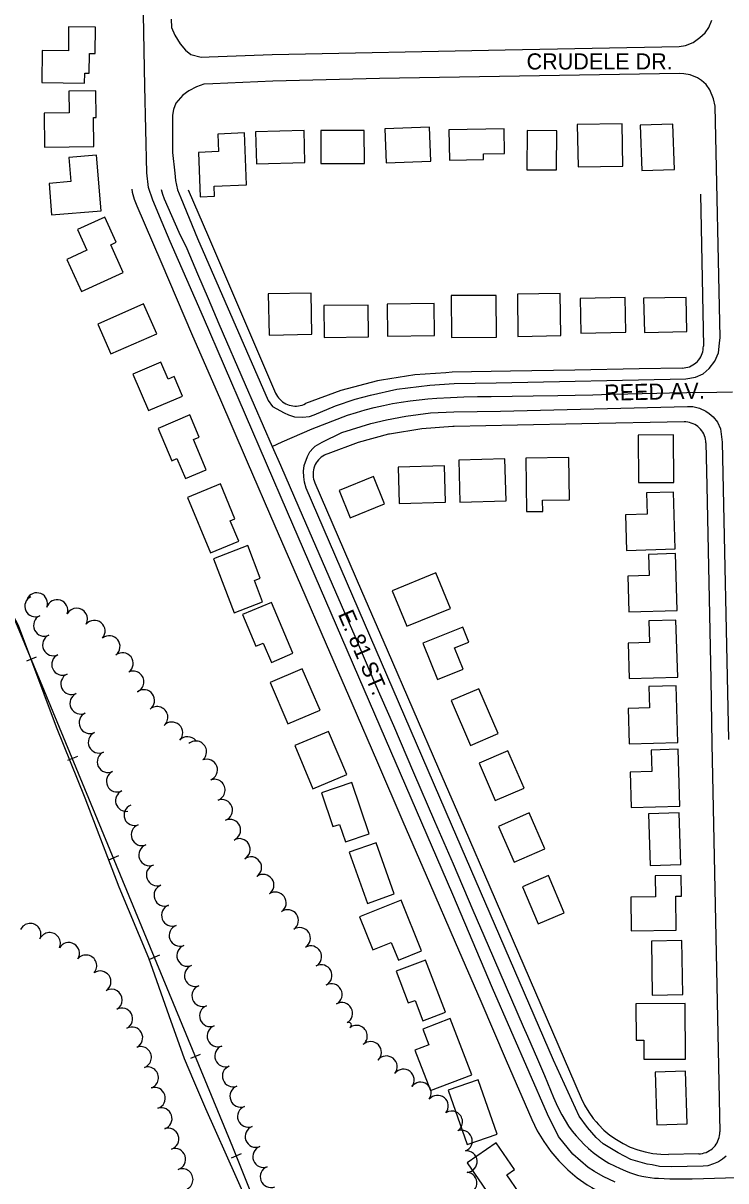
# Model space of a CAD drawing. Extents: x -25029 to 2274964, y -81170 to 687028.
# Drawn here: x -1163 to -509, y -62638 to -61561 of the extents above; entities that cross this region are included whole.
import ezdxf

# ---------------------------------------------------------------- set-up
doc = ezdxf.new("R2010")
doc.units = 0
for name, color, linetype in [('81911BEA - RW_X_Fee_RW', 7, 'Continuous'), ('BLDG', 7, 'Continuous'), ('GE_X_CL_2000', 7, 'Continuous'), ('ROAD', 7, 'Continuous'), ('ROAD-NAME', 7, 'Continuous'), ('RR', 7, 'Continuous'), ('TREES', 7, 'Continuous')]:
    doc.layers.add(name, color=color, linetype=linetype)

msp = doc.modelspace()

# ---------------------------------------------------------------- linework, layer by layer
at = {"layer": '81911BEA - RW_X_Fee_RW'}
for p, q in [((-527.9, -61951.1), (-527.1, -61991.1)), ((-891.8, -61988.1), (-848.3, -62088.6)), ((-534.6, -62612.4), (-562.6, -62613))]:
    msp.add_line(p, q, dxfattribs=at)
for points in [[(-1062.2, -61715), (-1061.7, -61717.7), (-1060, -61724.2), (-1057.6, -61730.6)], [(-1009.7, -61715.5), (-990.8, -61759.4), (-928.3, -61904.6)], [(-532.9, -61719.6), (-532.3, -61751), (-530.3, -61861)], [(-1057.6, -61730.6), (-1035.3, -61782.3), (-1005.6, -61851.5)], [(-1005.6, -61851.5), (-980.7, -61908.8), (-955.6, -61966.6)], [(-550, -61881.4), (-548.2, -61881.3), (-546.5, -61881), (-544.8, -61880.6), (-543.1, -61880.1), (-541.5, -61879.4), (-540, -61878.5), (-538.6, -61877.6), (-537.2, -61876.5), (-535.9, -61875.3), (-534.8, -61874), (-533.7, -61872.6), (-532.8, -61871.1), (-532.1, -61869.5), (-531.4, -61867.9), (-530.9, -61866.2), (-530.6, -61864.5), (-530.4, -61862.8), (-530.3, -61861)], [(-763.9, -61885.3), (-769.9, -61885.7), (-798.9, -61887.6), (-829.8, -61892.7), (-833.6, -61893.3), (-867.6, -61902.3), (-900.5, -61914.4)], [(-550, -61881.4), (-590, -61882.1), (-650, -61883.2), (-709.9, -61884.3), (-763.9, -61885.3)], [(-928.3, -61904.6), (-927.5, -61906.2), (-926.6, -61907.7), (-925.6, -61909.1), (-924.5, -61910.4), (-923.2, -61911.6), (-921.9, -61912.7), (-920.5, -61913.7), (-918.9, -61914.6), (-917.4, -61915.3), (-915.7, -61915.9), (-914, -61916.3), (-912.3, -61916.6), (-910.6, -61916.7), (-908.9, -61916.7), (-907.1, -61916.5), (-905.4, -61916.2), (-903.7, -61915.8), (-902.1, -61915.2), (-900.5, -61914.4)], [(-548.3, -61931.5), (-643.3, -61933.4), (-703.3, -61934.6), (-762.3, -61935.8)], [(-527.9, -61951.1), (-528.1, -61949.3), (-528.3, -61947.6), (-528.7, -61945.9), (-529.3, -61944.3), (-530, -61942.7), (-530.8, -61941.1), (-531.8, -61939.7), (-532.9, -61938.3), (-534.1, -61937.1), (-535.4, -61935.9), (-536.8, -61934.9), (-538.3, -61934), (-539.9, -61933.2), (-541.5, -61932.6), (-543.2, -61932.1), (-544.9, -61931.7), (-546.6, -61931.5), (-548.3, -61931.5)], [(-762.3, -61935.8), (-763.3, -61935.9), (-792.4, -61937.9), (-822.3, -61942.8), (-823.2, -61943), (-851.5, -61950.6), (-879.8, -61961.1)], [(-879.8, -61961.1), (-881.5, -61961.7), (-883, -61962.5), (-884.5, -61963.4), (-885.9, -61964.4), (-887.3, -61965.6), (-888.5, -61966.8), (-889.6, -61968.2), (-890.5, -61969.6), (-891.4, -61971.1), (-892.1, -61972.7), (-892.7, -61974.4), (-893.1, -61976.1), (-893.4, -61977.8), (-893.5, -61979.6), (-893.5, -61981.3), (-893.3, -61983), (-893, -61984.7), (-892.5, -61986.4), (-891.8, -61988.1)], [(-955.6, -61966.6), (-954.8, -61968.5), (-929, -62028.1), (-905.1, -62083.2)], [(-527.1, -61991.1), (-525.9, -62051.1), (-524.7, -62111.1), (-523.5, -62171), (-522.3, -62231), (-521.1, -62291), (-519.9, -62351), (-518.7, -62411), (-517.5, -62471), (-516.3, -62531), (-515, -62592)], [(-905.1, -62083.2), (-881.3, -62138.2), (-857.5, -62193.3), (-833.6, -62248.4), (-809.8, -62303.4), (-785.2, -62360.3), (-761.3, -62415.4), (-737.5, -62470.5), (-713.7, -62525.5), (-689.8, -62580.6)], [(-848.3, -62088.6), (-824.5, -62143.7), (-800.6, -62198.7), (-776.8, -62253.8), (-753, -62308.9), (-729.1, -62363.9), (-643.9, -62560.7)], [(-643.9, -62560.7), (-640.8, -62567.3), (-637, -62573.6), (-632.8, -62579.6), (-630.2, -62582.6), (-628, -62585.2), (-622.8, -62590.3), (-617.2, -62595), (-611.2, -62599.2), (-604.9, -62602.9), (-598.3, -62606.1), (-591.4, -62608.7), (-584.4, -62610.6), (-577.2, -62612), (-569.9, -62612.8), (-562.6, -62613)], [(-689.8, -62580.6), (-684.8, -62591), (-678.9, -62600.9), (-672.2, -62610.3), (-664.7, -62619.1), (-662.6, -62621.2), (-656.5, -62627.2), (-647.7, -62634.7), (-638.3, -62641.3), (-634.1, -62643.8), (-628.3, -62647.1), (-617.9, -62652.1), (-607.1, -62656.2), (-596, -62659.3), (-584.6, -62661.5), (-573.1, -62662.7), (-561.6, -62663)], [(-534.6, -62612.4), (-532.9, -62612.3), (-531.2, -62612), (-529.5, -62611.6), (-527.8, -62611.1), (-526.2, -62610.4), (-524.7, -62609.5), (-523.2, -62608.6), (-521.9, -62607.5), (-520.6, -62606.3), (-519.4, -62605), (-518.4, -62603.6), (-517.5, -62602.1), (-516.7, -62600.5), (-516.1, -62598.9), (-515.6, -62597.2), (-515.3, -62595.5), (-515.1, -62593.8), (-515, -62592)]]:
    msp.add_lwpolyline(points, dxfattribs=at)
at = {"layer": 'BLDG'}
for points in [[(-1106, -61606.9), (-1101.8, -61606.9), (-1101.6, -61588.8), (-1096.2, -61588.8), (-1096, -61564.3), (-1121, -61564), (-1121.2, -61586.3), (-1145.7, -61586), (-1145.9, -61615.8), (-1106.1, -61616.2)], [(-1097.5, -61675.2), (-1097.8, -61648.2), (-1095.3, -61648.2), (-1095.6, -61623.5), (-1120.7, -61623.8), (-1120.5, -61643.8), (-1143.8, -61644.1), (-1143.4, -61675.8)], [(-946, -61691.5), (-901, -61690.1), (-901.9, -61660.3), (-947, -61661.7)], [(-845.8, -61660.3), (-886.3, -61660.5), (-886.2, -61691.2), (-845.7, -61691)], [(-825.6, -61690.5), (-783.9, -61689), (-785.1, -61657.2), (-826.8, -61658.7)], [(-734.9, -61682.2), (-715.2, -61681.8), (-715.8, -61658.7), (-767.2, -61659.9), (-766.5, -61688.1), (-734.8, -61687.4)], [(-667, -61697), (-666.8, -61660.6), (-694.3, -61660.4), (-694.5, -61696.9)], [(-646.8, -61694.2), (-605.2, -61693.5), (-605.9, -61654.2), (-647.6, -61654.9)], [(-557.2, -61696.7), (-558.6, -61654.4), (-589, -61655.3), (-587.7, -61697.7)], [(-982.2, -61663.7), (-981.6, -61680), (-1000, -61680.7), (-998.4, -61722.1), (-985.2, -61721.6), (-985.6, -61712.1), (-955.3, -61710.9), (-957.2, -61662.7)], [(-1120.7, -61685.4), (-1118.9, -61707.9), (-1139.2, -61709.6), (-1136.9, -61738.7), (-1090.8, -61735), (-1094.9, -61683.3)], [(-1081.8, -61766.6), (-1076.6, -61764.2), (-1087.2, -61740.9), (-1112.7, -61752.5), (-1104, -61771.8), (-1122.6, -61780.3), (-1109.1, -61810.1), (-1070.1, -61792.4)], [(-934.4, -61850.7), (-894.6, -61849.9), (-895.4, -61811.6), (-935.2, -61812.4)], [(-702.8, -61851.9), (-662.8, -61851.2), (-663.5, -61812.1), (-703.4, -61812.8)], [(-1081.7, -61868.3), (-1039, -61849.6), (-1051.2, -61821.7), (-1093.9, -61840.5)], [(-883.1, -61852.9), (-841.8, -61852.4), (-842.2, -61822.8), (-883.5, -61823.3)], [(-824.2, -61851.7), (-780.4, -61851.2), (-780.7, -61821.3), (-824.5, -61821.8)], [(-764.8, -61852.9), (-722.8, -61852.8), (-723, -61813.8), (-765, -61813.9)], [(-644.3, -61848.9), (-602.4, -61848), (-603.1, -61815.9), (-645, -61816.8)], [(-585.1, -61848.3), (-545.6, -61847.3), (-546.3, -61815.6), (-585.9, -61816.5)], [(-1015, -61907.4), (-1022.8, -61889.3), (-1028.3, -61891.6), (-1035, -61875.9), (-1061.1, -61887.1), (-1046.5, -61921)], [(-992.9, -61976), (-1004.8, -61947.8), (-999.5, -61945.6), (-1008.2, -61924.9), (-1037.7, -61937.5), (-1024.9, -61967.6), (-1020.2, -61965.6), (-1012.3, -61984.2)], [(-557.9, -61987.8), (-558.1, -61943.6), (-590.9, -61943.7), (-590.7, -61988)], [(-813.3, -62007.4), (-770.3, -62006.3), (-771.2, -61972.4), (-814.2, -61973.5)], [(-756.8, -62006.2), (-713.8, -62004.9), (-714.9, -61965.8), (-757.9, -61967)], [(-694.9, -62015), (-679.8, -62014.8), (-680, -62004.3), (-654.9, -62003.9), (-655.5, -61964.5), (-695.6, -61965.1)], [(-837.1, -61982.4), (-869.1, -61995.3), (-858.9, -62020.6), (-826.9, -62007.7)], [(-962.6, -62042.4), (-970.6, -62023.4), (-966.2, -62021.6), (-979.7, -61989.2), (-1010.2, -62001.9), (-988.8, -62053.3)], [(-583.3, -61997.6), (-582.7, -62017.4), (-602.7, -62018), (-601.7, -62051), (-556.6, -62049.7), (-558.2, -61996.8)], [(-986.2, -62059), (-966.8, -62109.2), (-940.4, -62099), (-948.1, -62078.9), (-942.7, -62076.8), (-954.3, -62046.6)], [(-581.3, -62054.7), (-580.7, -62074.5), (-600.7, -62075.1), (-599.8, -62108.1), (-554.6, -62106.8), (-556.2, -62053.9)], [(-765.6, -62105), (-779.1, -62072), (-819.8, -62088.5), (-806.3, -62121.6)], [(-959.1, -62110.8), (-946.8, -62140.1), (-939.8, -62137.2), (-932.2, -62155.2), (-912.2, -62146.8), (-932.1, -62099.5)], [(-753.8, -62161.5), (-761.8, -62141.7), (-748.6, -62136.3), (-754.2, -62122.4), (-791.2, -62137.3), (-777.6, -62171.1)], [(-580.9, -62116.7), (-580.3, -62136.6), (-600.3, -62137.2), (-599.4, -62170.2), (-554.2, -62168.9), (-555.8, -62116)], [(-933.4, -62173.8), (-916.9, -62212.5), (-887, -62199.7), (-903.5, -62161.1)], [(-580.9, -62177.7), (-580.3, -62197.5), (-600.3, -62198.1), (-599.3, -62231.1), (-554.2, -62229.8), (-555.7, -62176.9)], [(-721.1, -62221.4), (-739.1, -62179.7), (-764.9, -62190.8), (-746.9, -62232.6)], [(-910.5, -62232.7), (-893.7, -62272.9), (-862.2, -62259.6), (-879.1, -62219.5)], [(-697.2, -62272.2), (-712.2, -62237.5), (-738.9, -62249), (-723.9, -62283.8)], [(-578.9, -62236.8), (-578.4, -62256.7), (-598.4, -62257.3), (-597.4, -62290.3), (-552.2, -62289), (-553.8, -62236.1)], [(-885.7, -62276.6), (-875, -62308), (-868.8, -62305.9), (-863.2, -62322.3), (-841.2, -62314.8), (-857.5, -62267)], [(-677.7, -62328.6), (-692.4, -62295.3), (-721, -62307.9), (-706.3, -62341.2)], [(-581.4, -62296), (-579.8, -62344.1), (-551.3, -62343.2), (-552.9, -62295.1)], [(-859.9, -62331.9), (-842.8, -62379.6), (-817.9, -62370.7), (-834.9, -62323)], [(-659.7, -62388.3), (-674.4, -62353.6), (-698.6, -62363.9), (-683.9, -62398.6)], [(-556, -62372.8), (-550.7, -62372.8), (-550.8, -62353.5), (-575.1, -62353.7), (-574.9, -62373.3), (-597.7, -62373.5), (-597.4, -62404.9), (-555.7, -62404.5)], [(-850.4, -62391.8), (-838, -62422.8), (-820.7, -62415.9), (-814.1, -62432.3), (-792.6, -62423.7), (-811.6, -62376.3)], [(-578.6, -62414.5), (-577.8, -62464.7), (-549.5, -62464.3), (-550.3, -62414.1)], [(-816.2, -62442.6), (-804.9, -62472.1), (-798.4, -62469.7), (-791.2, -62488.7), (-770.4, -62480.7), (-789, -62432.2)], [(-592.9, -62506.7), (-585.7, -62506.7), (-585.6, -62524.5), (-547, -62524.3), (-547.3, -62472.6), (-593, -62472.8)], [(-791.3, -62496.5), (-785.7, -62510.9), (-798.7, -62515.9), (-784.1, -62553.6), (-745.7, -62538.8), (-765.8, -62486.6)], [(-722.2, -62594.1), (-739.9, -62543.5), (-767.8, -62553.2), (-750.1, -62603.9)], [(-575.1, -62536.4), (-573.6, -62585.5), (-545.4, -62584.6), (-547, -62535.5)], [(-701.8, -62648.8), (-713.3, -62632.1), (-706.1, -62627.1), (-723.2, -62602.2), (-750.2, -62620.7), (-721.7, -62662.4)]]:
    msp.add_lwpolyline(points, close=True, dxfattribs=at)
at = {"layer": 'GE_X_CL_2000'}
for points in [[(-1356.5, -61712.5), (-1334.5, -61768.8), (-1294.5, -61875.2), (-1248.6, -61965.5), (-1204.5, -62052.5), (-1167.9, -62120.6), (-1132.5, -62215.1), (-1105.9, -62281.3), (-1074.3, -62364), (-1046.7, -62430), (-1027.8, -62483.7), (-1013.4, -62523.9), (-1004.6, -62544.3), (-993.7, -62570.2), (-965.3, -62633.4), (-948.9, -62670.3), (-912.8, -62750.9), (-864.8, -62879.9), (-726.7, -63240), (-645.5, -63452.3)], [(-1034.9, -61715.3), (-1033.6, -61719.5), (-1032.1, -61723.8), (-1025.3, -61739.4), (-1018.3, -61754.9), (-1011.1, -61770.3), (-1001.1, -61793.6), (-991.2, -61816.8), (-981.3, -61840.1), (-956.6, -61896.8), (-931.4, -61954.3)], [(-931.4, -61954.3), (-922.2, -61950), (-912.9, -61945.9), (-903.6, -61941.9), (-894.2, -61937.9), (-861.3, -61925.2), (-853.2, -61922.7), (-844.9, -61920.3), (-836.5, -61918.1), (-828.1, -61916.2), (-819.7, -61914.4), (-811.5, -61913.1), (-803.2, -61911.9), (-794.9, -61910.9), (-786.6, -61910.1), (-778.2, -61909.5), (-765.6, -61908.8), (-753.1, -61908.3), (-740.6, -61908), (-727.8, -61908), (-688.8, -61907.1), (-665.8, -61906.8), (-649.5, -61906.6), (-633.2, -61906.2), (-616.9, -61905.8), (-600.7, -61905.3), (-587.2, -61905.1), (-573.6, -61904.9), (-561.9, -61904.5), (-545.7, -61904.2), (-517.9, -61903.9), (-503.3, -61903.5)], [(-931.4, -61954.3), (-923.8, -61971.7), (-906.7, -62011.2), (-872.7, -62089.5), (-854.6, -62130.8), (-836.3, -62173.8), (-818.7, -62214), (-799.9, -62257.6), (-780.6, -62303.1), (-763, -62342.6), (-744.7, -62385.9), (-730.6, -62418.7), (-719.7, -62443.7), (-708.8, -62468.8), (-698, -62494), (-693.9, -62502.9), (-684.5, -62524.3), (-678.1, -62539.5), (-669.8, -62560.1), (-667.4, -62565.6), (-664.8, -62571), (-662, -62576.2), (-659, -62581.4), (-655.7, -62586.6), (-652.3, -62591.3), (-648.7, -62595.6), (-645, -62599.7), (-641.1, -62603.7), (-637.1, -62607.5), (-632.9, -62611.1), (-628.3, -62614.7), (-623.3, -62618), (-618.3, -62621), (-613.1, -62623.7), (-607.8, -62626.1), (-602.7, -62628.2), (-599, -62629.7), (-595.3, -62631.1), (-591.5, -62632.2), (-587.7, -62633.2), (-583.8, -62634), (-579.8, -62634.6), (-575.9, -62635), (-571.9, -62635.2), (-561.5, -62635.6), (-551.1, -62635.8), (-540.7, -62635.8), (-530.2, -62635.5), (-519.9, -62635.1), (-509.6, -62634.7), (-499.3, -62634.4)]]:
    msp.add_lwpolyline(points, dxfattribs=at)
at = {"layer": 'ROAD'}
for points in [[(-612.5, -62638.9), (-623.5, -62633.6), (-631.5, -62628.8), (-637.5, -62625.1), (-651.8, -62612.8), (-665, -62596.2), (-675.2, -62575.6), (-726.6, -62458.4), (-763.3, -62371.2), (-835.9, -62203.4), (-917.3, -62015.5), (-995.3, -61834.4), (-1026.4, -61763.5), (-1033.8, -61746.1), (-1042.5, -61725.2), (-1046.7, -61713.5), (-1048.3, -61699.8), (-1050.1, -61619.2), (-1055.7, -61318)], [(-1025.6, -61556.8), (-1025.1, -61564.7), (-1022.2, -61571.8), (-1017.1, -61579.8), (-1012.3, -61585.5), (-1007.3, -61589.6), (-997.6, -61592.3), (-990.2, -61591.8), (-931.7, -61589.7), (-714.8, -61585.3), (-552.7, -61582.1), (-547, -61581.2), (-539.7, -61578.4), (-533.7, -61574), (-528.5, -61569.5), (-525.1, -61564.5), (-522.4, -61557.7)], [(-509, -62614.7), (-512.4, -62617.3), (-516.1, -62619.9), (-520.8, -62621.9), (-526.1, -62623.7), (-530.4, -62623.9), (-560.2, -62624.6), (-571.2, -62624.2), (-578, -62622.8), (-582.6, -62622.1), (-597.8, -62617.6), (-609.6, -62611.6), (-623.4, -62603.1), (-630.1, -62597.2), (-638.2, -62587.8), (-646, -62577.5), (-669.9, -62525.4), (-764.6, -62306), (-899.8, -61993), (-901.4, -61987.4), (-902.1, -61982.7), (-902.4, -61977.4), (-901.7, -61972), (-898.7, -61963.7), (-896.5, -61959.3), (-893.4, -61956), (-891.5, -61954.2), (-885, -61950.2), (-866.6, -61941.4), (-839.6, -61933.1), (-825, -61929.7), (-807.1, -61926), (-784.3, -61923), (-762.4, -61922.1), (-719, -61921.4), (-545.1, -61917.2), (-540.2, -61917.2), (-534, -61918.8), (-528, -61921.5), (-524.8, -61923.8), (-521.2, -61926.8), (-517.2, -61931.6), (-514.5, -61937.8), (-512.9, -61950.2), (-507, -62227.1)]]:
    msp.add_lwpolyline(points, dxfattribs=at)
msp.add_lwpolyline([(-920.4, -61923), (-916.5, -61925), (-910.7, -61926.7), (-903.3, -61927.2), (-896.7, -61926.5), (-892.5, -61924.8), (-872.7, -61916.4), (-854.2, -61910.2), (-839.9, -61906.7), (-815.6, -61900.9), (-784.8, -61897.3), (-762.2, -61895.7), (-723.1, -61895.2), (-546.5, -61891.4), (-537.7, -61889.9), (-530.6, -61886.8), (-524.9, -61881.9), (-519.5, -61874.9), (-516.2, -61867.3), (-515.2, -61858.2), (-514.6, -61853.1), (-519.2, -61637.7), (-521, -61631), (-524.3, -61622.4), (-527.7, -61617.7), (-531.9, -61614), (-535.8, -61611.5), (-542.6, -61608.6), (-548.5, -61607.6), (-552.5, -61607.3), (-831.7, -61612), (-930.9, -61614.6), (-986.9, -61617), (-995.1, -61617.4), (-1002, -61619.7), (-1009.1, -61623.5), (-1014.6, -61627.4), (-1021.1, -61635.1), (-1023.5, -61640.8), (-1024.4, -61646.1), (-1024.3, -61680.7), (-1022.1, -61700), (-1021.6, -61706.8), (-1019.7, -61715.7), (-1016.4, -61723.1), (-1001, -61760.8), (-935.4, -61911.5), (-931.3, -61917.3)], close=True, dxfattribs=at)
at = {"layer": 'RR'}
for p, q in [((-1151, -62150.4), (-1160.3, -62154.2)), ((-1112.8, -62242.8), (-1122, -62246.6)), ((-1074.6, -62335.2), (-1083.9, -62339.1)), ((-1036.5, -62427.7), (-1045.8, -62431.5)), ((-998.4, -62520.1), (-1007.6, -62523.9)), ((-960.3, -62612.6), (-969.6, -62616.4))]:
    msp.add_line(p, q, dxfattribs=at)
msp.add_lwpolyline([(-151.2, -64748.4), (-247.3, -64492.1), (-367.9, -64176.4), (-504.7, -63822), (-589.9, -63593.1), (-665.3, -63392.3), (-791.3, -63063.6), (-890.7, -62800.2), (-968.2, -62606.3), (-1143.3, -62182.1), (-1441.3, -61465.9)], dxfattribs=at)
at = {"layer": 'TREES'}
for centre, radius, start, end in [((-1150.6, -62100.5), 10, 340.4525, 153.7347), ((-1152, -62103), 9.72, 115.0942, 295.0942), ((-1131.7, -62106.9), 10, 342.0749, 162.0749), ((-1143.6, -62120.9), 10, 115.0942, 295.0942), ((-1113.4, -62114.8), 10, 331.2322, 151.2322), ((-1097, -62126.1), 10, 319.745, 139.745), ((-1135.2, -62139), 10, 115.0942, 295.0942), ((-1083.1, -62140.4), 10, 308.5183, 128.5183), ((-1070.9, -62156.2), 10, 306.8949, 126.8949), ((-1126.7, -62157.1), 10, 115.0942, 295.0942), ((-1118.2, -62175.2), 10, 115.0942, 295.0942), ((-1060.9, -62173.4), 10, 293.5315, 113.5315), ((-1109.7, -62193.3), 10, 115.0942, 295.0942), ((-1051, -62190.6), 10, 306.0881, 126.0881), ((-1038.6, -62206.3), 10, 310.7108, 130.7108), ((-1101.2, -62211.4), 10, 115.0942, 295.0942), ((-1024.8, -62220.7), 10, 316.9141, 136.9141), ((-1092.7, -62229.6), 10, 115.0942, 295.0942), ((-1010.2, -62234.4), 10, 40.109, 136.9416), ((-1002.6, -62238.4), 10, 310.6207, 130.6207), ((-1084.3, -62247.7), 10, 115.0942, 295.0942), ((-992.4, -62255.3), 10, 291.4703, 111.4703), ((-1075.8, -62265.8), 10, 115.0942, 295.0942), ((-985.3, -62274), 10, 289.889, 109.889), ((-1067.3, -62283.9), 10, 115.0942, 278.4911), ((-978.4, -62292.8), 10, 290.8436, 110.8436), ((-1059.7, -62297.3), 9.72, 110.6972, 290.6972), ((-1052.7, -62315.7), 10, 110.6972, 290.6972), ((-970.9, -62311.3), 10, 293.0168, 113.0168), ((-962, -62329.2), 10, 299.6966, 119.6966), ((-1045.6, -62334.4), 10, 110.6972, 290.6972), ((-951.4, -62346.1), 10, 304.8859, 124.8859), ((-1038.6, -62353.1), 10, 110.6972, 290.6972), ((-1031.5, -62371.9), 10, 110.6972, 290.6972), ((-939.9, -62362.5), 10, 304.8859, 124.8859), ((-928.5, -62378.9), 10, 304.8859, 124.8859), ((-1024.4, -62390.6), 10, 110.6972, 290.6972), ((-917.1, -62395.3), 10, 304.8859, 124.8859), ((-1156.7, -62408.1), 10, 334.8277, 154.8277), ((-1017.4, -62409.3), 10, 110.6972, 290.6972), ((-905.9, -62411.9), 10, 303.0326, 123.0326), ((-1138.6, -62416.6), 10, 334.8277, 154.8277), ((-1120.9, -62425.9), 10, 329.6429, 149.6429), ((-1010.3, -62428), 10, 110.6972, 290.6972), ((-895.5, -62429), 10, 299.7566, 119.7566), ((-1104.8, -62437.5), 10, 318.9986, 138.9986), ((-1003.2, -62446.7), 10, 110.6972, 290.6972), ((-885.9, -62446.5), 10, 297.6855, 117.6855), ((-1091.6, -62452.3), 10, 304.2391, 124.2391), ((-1081, -62469.3), 10, 299.5005, 119.5005), ((-996.2, -62465.4), 10, 110.6972, 290.6972), ((-876.4, -62464.2), 10, 298.5695, 118.5695), ((-1071.4, -62486.8), 10, 298.011, 118.011), ((-989.1, -62484.1), 10, 110.6972, 290.6972), ((-866.7, -62481.7), 10, 299.3684, 119.3684), ((-860.5, -62492.7), 2.69, 299.3684, 119.3684), ((-1062, -62504.5), 10, 298.011, 118.011), ((-982, -62502.8), 10, 110.6972, 290.6972), ((-853, -62502.9), 10, 308.5515, 128.5515), ((-1053.9, -62522.7), 10, 290.2775, 110.2775), ((-975, -62521.5), 10, 110.6972, 290.6972), ((-839.9, -62518), 10, 313.2735, 133.2735), ((-825.2, -62531.4), 10, 321.9813, 141.9813), ((-1047.3, -62541.6), 10, 288.2528, 108.2528), ((-967.9, -62540.2), 10, 110.6972, 290.6972), ((-809.4, -62543.7), 10, 321.9813, 141.9813), ((-1041, -62560.6), 10, 288.3097, 108.3097), ((-960.8, -62559), 10, 110.6972, 290.6972), ((-793.5, -62555.8), 10, 323.5761, 143.5761), ((-777.6, -62568), 10, 321.2108, 141.2108), ((-1034.7, -62579.6), 10, 288.3097, 108.3097), ((-953.8, -62577.7), 10, 110.6972, 290.6972), ((-764.4, -62582.7), 10, 303.2109, 123.2109), ((-1028.4, -62598.5), 10, 288.3097, 108.3097), ((-946.7, -62596.4), 10, 110.6972, 290.6972), ((-755.3, -62600.4), 10, 291.177, 111.177), ((-1022.1, -62617.5), 10, 288.3097, 108.3097), ((-939.6, -62615.1), 10, 110.6972, 290.6972), ((-750.8, -62619.7), 10, 274.8039, 94.8039), ((-1015.2, -62636.3), 10, 292.5242, 112.5242), ((-932.6, -62633.8), 10, 110.6972, 290.6972), ((-751, -62639.6), 10, 264.2372, 84.2372)]:
    msp.add_arc(centre, radius, start, end, dxfattribs=at)

# ---------------------------------------------------------------- texts
at = {"layer": 'ROAD-NAME'}
msp.add_text('CRUDELE DR.', height=15, dxfattribs=at).set_placement((-694.8, -61603.6))
for s, height, rotation, p in [('REED AV.', 14.99, 1.2454, (-622.4, -61911.8)), ('E. 81 ST.', 15, 293.3658, (-870.6, -62110.4))]:
    msp.add_text(s, height=height, rotation=rotation, dxfattribs=at).set_placement(p)

doc.saveas('drawing.dxf')
